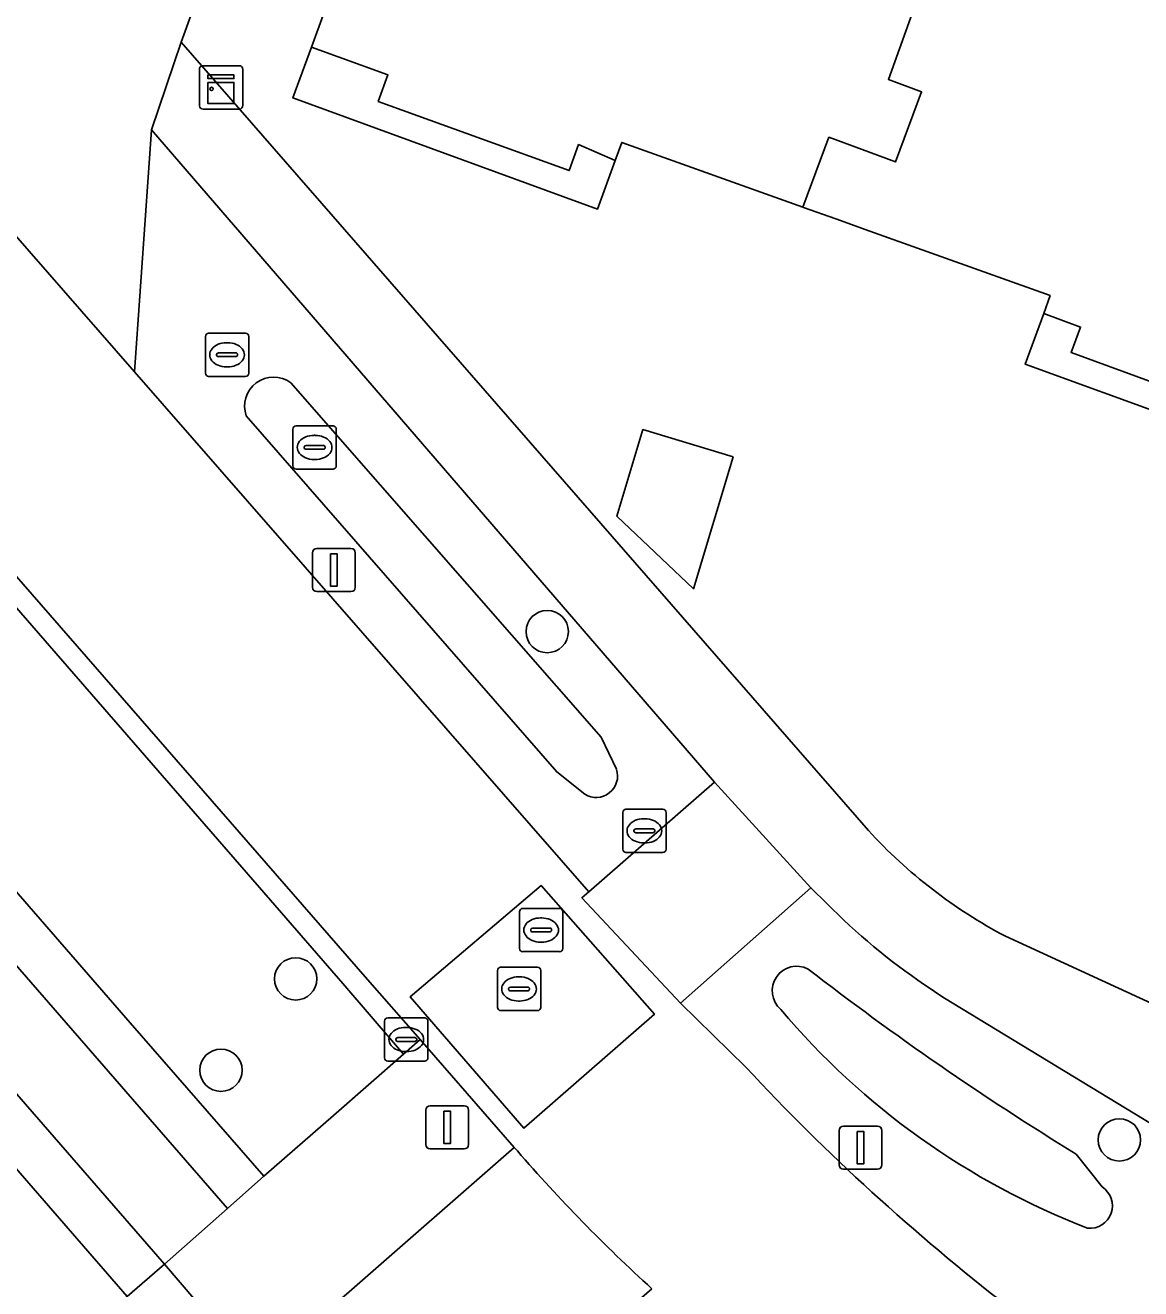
# Model space of a CAD drawing. Extents: x 155887 to 156869, y 383880 to 384678.
# Drawn here: x 156699.23 to 156725.01, y 384052.04 to 384081.24 of the extents above; entities that cross this region are included whole.
import ezdxf

# ---------------------------------------------------------------- set-up
doc = ezdxf.new("R2010")
doc.units = 0
for name, color, linetype in [('IMGEO_Boom', 7, 'Continuous'), ('IMGEO_Erf', 7, 'Continuous'), ('IMGEO_Greppel_droge_sloot', 7, 'Continuous'), ('IMGEO_Groenvoorziening', 7, 'Continuous'), ('IMGEO_Haag', 7, 'Continuous'), ('IMGEO_Kast', 7, 'Continuous'), ('IMGEO_Kolk', 7, 'Continuous'), ('IMGEO_Lichtmast', 7, 'Continuous'), ('IMGEO_Pand', 7, 'Continuous'), ('IMGEO_Pand_overbouw', 7, 'Continuous'), ('IMGEO_Parkeervlak_open', 7, 'Continuous'), ('IMGEO_Rijbaan_lokaal_gesloten', 7, 'Continuous'), ('IMGEO_Rijbaan_lokaal_open', 7, 'Continuous'), ('IMGEO_Rioolput', 7, 'Continuous'), ('IMGEO_Voetpad_open', 7, 'Continuous')]:
    doc.layers.add(name, color=color, linetype=linetype)

msp = doc.modelspace()

# ---------------------------------------------------------------- linework, layer by layer
at = {"layer": 'IMGEO_Boom'}
for centre in [(156711.295, 384067.228), (156705.483, 384059.201), (156703.756, 384057.09), (156724.516, 384055.479)]:
    msp.add_circle(centre, 0.489, dxfattribs=at)
at = {"layer": 'IMGEO_Erf'}
for points in [[(156785.484, 384217.152), (156762.028, 384244.15), (156702.835, 384080.846), (156718.715, 384062.632)], [(156721.885, 384060.186), (156727.592, 384057.564), (156727.82, 384058.123), (156737.823, 384085.568), (156752.766, 384127.202), (156785.484, 384217.152)], [(156698.108, 384055.866), (156699.314, 384054.479), (156701.592, 384051.857), (156702.45, 384052.606), (156666.669, 384093.809)], [(156730.867, 384083.223), (156729.87, 384080.482), (156729.131, 384078.45), (156731.789, 384077.478), (156729.818, 384072.063), (156728.017, 384072.671), (156727.798, 384072.07), (156723.398, 384073.674), (156723.619, 384074.263), (156722.767, 384074.581), (156722.916, 384074.994), (156718.751, 384076.482), (156717.963, 384076.763), (156717.216, 384077.03), (156717.202, 384077.035), (156713.016, 384078.531), (156712.866, 384078.117), (156712.02, 384078.484), (156711.803, 384077.882), (156707.39, 384079.479), (156707.614, 384080.095), (156705.847, 384080.737), (156708.576, 384088.222)]]:
    msp.add_lwpolyline(points, dxfattribs=at)
msp.add_lwpolyline([(156715.594, 384071.265), (156714.676, 384068.216), (156712.903, 384069.896), (156713.505, 384071.894)], close=True, dxfattribs=at)
msp.add_arc((156727.315, 384070.5), 11.656, 222.4557, 242.2362, dxfattribs=at)
at = {"layer": 'IMGEO_Greppel_droge_sloot'}
for points in [[(156712.897, 384064.044), (156712.544, 384064.789), (156705.368, 384072.977)], [(156704.342, 384072.215), (156711.516, 384063.985), (156712.161, 384063.467)], [(156724.115, 384054.392), (156723.52, 384055.149)]]:
    msp.add_lwpolyline(points, dxfattribs=at)
for centre, radius, start, end in [((156704.972, 384072.438), 0.669, 53.7207, 199.4811), ((156712.423, 384063.891), 0.498, 238.3504, 17.8402), ((156717.06, 384058.926), 0.567, 62.3921, 229.3817), ((156759.755, 384114.24), 69.316, 232.25466, 238.48302), ((156730.124, 384069.834), 17.579, 220.1659, 248.8475), ((156723.835, 384053.956), 0.519, 264.0516, 57.2825)]:
    msp.add_arc(centre, radius, start, end, dxfattribs=at)
at = {"layer": 'IMGEO_Groenvoorziening'}
for points in [[(156702.148, 384078.82), (156701.762, 384073.232), (156712.256, 384061.212), (156715.158, 384063.746)], [(156693.531, 384067.538), (156693.363, 384067.725), (156692.513, 384066.999), (156703.906, 384053.898), (156704.744, 384054.644), (156701.662, 384058.188)]]:
    msp.add_lwpolyline(points, close=True, dxfattribs=at)
for points in [[(156705.368, 384072.977), (156712.544, 384064.789)], [(156712.161, 384063.467), (156711.516, 384063.985), (156704.342, 384072.215)], [(156712.544, 384064.789), (156712.897, 384064.044)], [(156718.143, 384060.562), (156717.388, 384061.306), (156714.376, 384058.642), (156715.884, 384057.159)], [(156726.657, 384054.995), (156720.477, 384058.759)], [(156723.52, 384055.149), (156724.115, 384054.392)]]:
    msp.add_lwpolyline(points, dxfattribs=at)
for centre, radius, start, end in [((156704.972, 384072.438), 0.669, 53.7207, 199.4811), ((156712.423, 384063.891), 0.498, 238.3504, 17.8402), ((156728.949, 384072.139), 15.837, 226.9713, 237.657), ((156717.06, 384058.926), 0.567, 62.3921, 229.3817), ((156759.755, 384114.24), 69.316, 232.25466, 238.48302), ((156730.124, 384069.834), 17.579, 220.1659, 248.8475), ((156752.969, 384091.689), 50.671, 222.9572, 232.2349), ((156723.835, 384053.956), 0.519, 264.0516, 57.2825)]:
    msp.add_arc(centre, radius, start, end, dxfattribs=at)
at = {"layer": 'IMGEO_Haag'}
msp.add_lwpolyline([(156701.662, 384058.188), (156693.531, 384067.538), (156693.363, 384067.725), (156692.513, 384066.999), (156703.906, 384053.898), (156704.744, 384054.644)], close=True, dxfattribs=at)
at = {"layer": 'IMGEO_Kast'}
for p, q in [((156703.26, 384079.379), (156703.26, 384080.22)), ((156703.26, 384080.22), (156703.26, 384079.379)), ((156703.335, 384080.304), (156704.176, 384080.304)), ((156704.176, 384080.304), (156703.335, 384080.304)), ((156704.26, 384080.229), (156704.26, 384079.388)), ((156704.26, 384079.388), (156704.26, 384080.229)), ((156704.185, 384079.304), (156703.344, 384079.304)), ((156703.344, 384079.304), (156704.185, 384079.304))]:
    msp.add_line(p, q, dxfattribs=at)
for points in [[(156703.455, 384080.094), (156704.055, 384080.094), (156704.055, 384080.009), (156703.455, 384080.009), (156703.455, 384080.094)], [(156703.455, 384079.919), (156704.055, 384079.919), (156704.055, 384079.43), (156703.455, 384079.43), (156703.455, 384079.919)]]:
    msp.add_lwpolyline(points, dxfattribs=at)
msp.add_circle((156703.539, 384079.768), 0.0377, dxfattribs=at)
for centre, start, end in [((156703.338, 384080.226), 92.4484, 184.2845), ((156703.338, 384080.226), 92.4484, 184.2845), ((156704.182, 384080.226), 2.4484, 94.2845), ((156704.182, 384080.226), 2.4484, 94.2845), ((156703.338, 384079.382), 182.4484, 274.2845), ((156703.338, 384079.382), 182.4484, 274.2845), ((156704.182, 384079.382), 272.4484, 4.2845), ((156704.182, 384079.382), 272.4484, 4.2845)]:
    msp.add_arc(centre, 0.0779, start, end, dxfattribs=at)
at = {"layer": 'IMGEO_Kolk'}
for p, q in [((156705.42, 384071.057), (156705.42, 384071.909)), ((156705.495, 384071.983), (156706.347, 384071.983)), ((156706.421, 384071.909), (156706.421, 384071.057)), ((156705.908, 384071.763), (156705.933, 384071.763)), ((156705.679, 384071.477), (156705.679, 384071.489)), ((156706.117, 384071.44), (156705.719, 384071.44)), ((156705.722, 384071.526), (156706.12, 384071.526)), ((156706.163, 384071.489), (156706.163, 384071.477)), ((156706.347, 384070.983), (156705.495, 384070.983)), ((156705.931, 384071.203), (156705.906, 384071.203)), ((156707.538, 384057.374), (156707.538, 384058.226)), ((156707.613, 384058.3), (156708.465, 384058.3)), ((156708.539, 384058.226), (156708.539, 384057.374)), ((156707.84, 384057.843), (156708.238, 384057.843)), ((156708.026, 384058.08), (156708.051, 384058.08)), ((156707.797, 384057.794), (156707.797, 384057.806)), ((156708.235, 384057.757), (156707.837, 384057.757)), ((156708.281, 384057.806), (156708.281, 384057.794)), ((156708.465, 384057.3), (156707.613, 384057.3)), ((156708.049, 384057.52), (156708.024, 384057.52))]:
    msp.add_line(p, q, dxfattribs=at)
for points in [[(156705.42, 384071.057), (156705.42, 384071.909)], [(156705.495, 384071.983), (156706.347, 384071.983)], [(156706.421, 384071.909), (156706.421, 384071.057)], [(156706.347, 384070.983), (156705.495, 384070.983)], [(156707.538, 384057.374), (156707.538, 384058.226)], [(156707.613, 384058.3), (156708.465, 384058.3)], [(156708.539, 384058.226), (156708.539, 384057.374)], [(156708.465, 384057.3), (156707.613, 384057.3)]]:
    msp.add_lwpolyline(points, dxfattribs=at)
for centre, radius, start, end in [((156705.497, 384071.907), 0.0765, 91.552, 178.448), ((156705.497, 384071.907), 0.0765, 91.552, 178.448), ((156706.345, 384071.907), 0.0765, 1.552, 88.448), ((156706.345, 384071.907), 0.0765, 1.552, 88.448), ((156705.719, 384071.486), 0.0403, 85.8775, 175.7526), ((156705.716, 384071.476), 0.0366, 178.938, 274.7102), ((156706.12, 384071.483), 0.043, 264.8664, 352.4533), ((156706.124, 384071.488), 0.0386, 1.7309, 96.639), ((156705.497, 384071.059), 0.0765, 181.552, 268.448), ((156705.497, 384071.059), 0.0765, 181.552, 268.448), ((156706.345, 384071.059), 0.0765, 271.552, 358.448), ((156706.345, 384071.059), 0.0765, 271.552, 358.448), ((156707.615, 384058.224), 0.0765, 91.552, 178.448), ((156707.615, 384058.224), 0.0765, 91.552, 178.448), ((156708.463, 384058.224), 0.0765, 1.552, 88.448), ((156708.463, 384058.224), 0.0765, 1.552, 88.448), ((156707.837, 384057.803), 0.0403, 85.8775, 175.7526), ((156708.242, 384057.805), 0.0386, 1.7309, 96.639), ((156707.834, 384057.793), 0.0366, 178.938, 274.7102), ((156708.238, 384057.8), 0.043, 264.8664, 352.4533), ((156707.615, 384057.376), 0.0765, 181.552, 268.448), ((156707.615, 384057.376), 0.0765, 181.552, 268.448), ((156708.463, 384057.376), 0.0765, 271.552, 358.448), ((156708.463, 384057.376), 0.0765, 271.552, 358.448)]:
    msp.add_arc(centre, radius, start, end, dxfattribs=at)
for centre, major_axis, ratio, start_param, end_param in [((156705.907, 384071.483), (-0.387, 0.002), 0.722429, 4.712389, 7.853982), ((156705.932, 384071.483), (-0.39, 0.002), 0.717154, 1.570796, 4.712389), ((156708.025, 384057.8), (-0.387, 0.002), 0.722429, 4.712389, 7.853982), ((156708.05, 384057.8), (-0.39, 0.002), 0.717154, 1.570796, 4.712389)]:
    msp.add_ellipse(centre, major_axis=major_axis, ratio=ratio, start_param=start_param, end_param=end_param, dxfattribs=at)
at = {"layer": 'IMGEO_Lichtmast'}
for p, q in [((156705.871, 384068.25), (156705.871, 384069.05)), ((156705.871, 384069.05), (156705.871, 384068.25)), ((156705.971, 384069.15), (156706.761, 384069.15)), ((156706.761, 384069.15), (156705.971, 384069.15)), ((156706.861, 384069.05), (156706.861, 384068.25)), ((156706.861, 384068.25), (156706.861, 384069.05)), ((156706.761, 384068.15), (156705.971, 384068.15)), ((156705.971, 384068.15), (156706.761, 384068.15)), ((156708.489, 384055.37), (156708.489, 384056.17)), ((156708.489, 384056.17), (156708.489, 384055.37)), ((156708.589, 384056.27), (156709.379, 384056.27)), ((156709.379, 384056.27), (156708.589, 384056.27)), ((156709.479, 384056.17), (156709.479, 384055.37)), ((156709.479, 384055.37), (156709.479, 384056.17)), ((156718.139, 384055.8), (156718.929, 384055.8)), ((156718.929, 384055.8), (156718.139, 384055.8)), ((156718.039, 384054.9), (156718.039, 384055.7)), ((156718.039, 384055.7), (156718.039, 384054.9)), ((156719.029, 384055.7), (156719.029, 384054.9)), ((156719.029, 384054.9), (156719.029, 384055.7)), ((156709.379, 384055.27), (156708.589, 384055.27)), ((156708.589, 384055.27), (156709.379, 384055.27)), ((156718.929, 384054.8), (156718.139, 384054.8)), ((156718.139, 384054.8), (156718.929, 384054.8))]:
    msp.add_line(p, q, dxfattribs=at)
for points in [[(156706.291, 384069.025), (156706.441, 384069.025), (156706.441, 384068.275), (156706.291, 384068.275), (156706.291, 384069.025)], [(156708.909, 384056.145), (156709.059, 384056.145), (156709.059, 384055.395), (156708.909, 384055.395), (156708.909, 384056.145)], [(156718.459, 384055.675), (156718.609, 384055.675), (156718.609, 384054.925), (156718.459, 384054.925), (156718.459, 384055.675)]]:
    msp.add_lwpolyline(points, dxfattribs=at)
for centre, start, end in [((156705.971, 384069.05), 90, 180), ((156705.971, 384069.05), 90, 180), ((156706.761, 384069.05), 0, 90), ((156706.761, 384069.05), 360, 90), ((156705.971, 384068.25), 180, 270), ((156705.971, 384068.25), 180, 270), ((156706.761, 384068.25), 270, 0), ((156706.761, 384068.25), 270, 0), ((156708.589, 384056.17), 90, 180), ((156708.589, 384056.17), 90, 180), ((156709.379, 384056.17), 0, 90), ((156709.379, 384056.17), 360, 90), ((156718.139, 384055.7), 90, 180), ((156718.139, 384055.7), 90, 180), ((156718.929, 384055.7), 0, 90), ((156718.929, 384055.7), 360, 90), ((156708.589, 384055.37), 180, 270), ((156708.589, 384055.37), 180, 270), ((156709.379, 384055.37), 270, 0), ((156709.379, 384055.37), 270, 0), ((156718.139, 384054.9), 180, 270), ((156718.139, 384054.9), 180, 270), ((156718.929, 384054.9), 270, 0), ((156718.929, 384054.9), 270, 0)]:
    msp.add_arc(centre, 0.1, start, end, dxfattribs=at)
at = {"layer": 'IMGEO_Pand'}
for points in [[(156721.62, 384086.806), (156712.291, 384090.192), (156712.218, 384089.991), (156711.226, 384087.26), (156708.576, 384088.222), (156705.847, 384080.737), (156707.614, 384080.095), (156707.39, 384079.479), (156711.803, 384077.882), (156712.02, 384078.484), (156712.866, 384078.117), (156713.016, 384078.531), (156717.202, 384077.035), (156717.805, 384078.653), (156719.342, 384078.08), (156719.947, 384079.701), (156719.179, 384079.987)], [(156729.131, 384078.45), (156729.87, 384080.482), (156730.867, 384083.223), (156730.94, 384083.424), (156721.62, 384086.806), (156719.179, 384079.987), (156719.947, 384079.701), (156719.342, 384078.08), (156717.805, 384078.653), (156717.202, 384077.035), (156717.216, 384077.03), (156717.963, 384076.763), (156718.751, 384076.482), (156722.916, 384074.994), (156722.767, 384074.581), (156723.619, 384074.263), (156723.398, 384073.674), (156727.798, 384072.07), (156728.017, 384072.671), (156729.818, 384072.063), (156731.789, 384077.478)], [(156715.594, 384071.265), (156713.505, 384071.894), (156712.903, 384069.896), (156714.676, 384068.216)], [(156690.262, 384050.338), (156694.362, 384045.615), (156701.592, 384051.857), (156699.314, 384054.479), (156698.108, 384055.866), (156697.474, 384056.596)]]:
    msp.add_lwpolyline(points, close=True, dxfattribs=at)
at = {"layer": 'IMGEO_Pand_overbouw'}
for points in [[(156705.847, 384080.737), (156705.421, 384079.562), (156712.454, 384076.99), (156712.866, 384078.117), (156712.02, 384078.484), (156711.803, 384077.882), (156707.39, 384079.479), (156707.614, 384080.095)], [(156722.767, 384074.581), (156722.341, 384073.407), (156729.377, 384070.85), (156729.818, 384072.063), (156728.017, 384072.671), (156727.798, 384072.07), (156723.398, 384073.674), (156723.619, 384074.263)]]:
    msp.add_lwpolyline(points, close=True, dxfattribs=at)
at = {"layer": 'IMGEO_Parkeervlak_open'}
msp.add_lwpolyline([(156696.778, 384070.365), (156693.531, 384067.538), (156701.662, 384058.188), (156704.744, 384054.644), (156706.357, 384056.045), (156707.975, 384057.462), (156706.573, 384059.093), (156704.9, 384061.019)], close=True, dxfattribs=at)
at = {"layer": 'IMGEO_Rijbaan_lokaal_gesloten'}
msp.add_lwpolyline([(156696.778, 384070.365), (156704.9, 384061.019), (156706.573, 384059.093), (156707.975, 384057.462), (156708.358, 384057.797), (156707.089, 384059.25), (156688.102, 384081.041)], dxfattribs=at)
at = {"layer": 'IMGEO_Rijbaan_lokaal_open'}
msp.add_lwpolyline([(156760.882, 384256.094), (156758.942, 384250.73), (156758.21, 384248.7), (156748.746, 384222.717), (156698.981, 384085.572), (156698.866, 384085.52), (156696.881, 384084.965), (156696.693, 384084.921), (156691.649, 384084.815), (156701.762, 384073.232), (156702.148, 384078.82), (156702.835, 384080.846), (156762.028, 384244.15)], dxfattribs=at)
msp.add_lwpolyline([(156710.758, 384055.75), (156713.772, 384058.385), (156711.152, 384061.362), (156708.131, 384058.789)], close=True, dxfattribs=at)
at = {"layer": 'IMGEO_Rioolput'}
for p, q in [((156703.397, 384073.198), (156703.397, 384074.05)), ((156703.472, 384074.124), (156704.324, 384074.124)), ((156703.885, 384073.904), (156703.91, 384073.904)), ((156704.398, 384074.05), (156704.398, 384073.198)), ((156703.656, 384073.618), (156703.656, 384073.63)), ((156703.699, 384073.667), (156704.097, 384073.667)), ((156704.14, 384073.63), (156704.14, 384073.618)), ((156704.094, 384073.581), (156703.696, 384073.581)), ((156703.908, 384073.344), (156703.883, 384073.344)), ((156704.324, 384073.124), (156703.472, 384073.124)), ((156713.115, 384063.122), (156713.967, 384063.122)), ((156713.04, 384062.196), (156713.04, 384063.048)), ((156713.528, 384062.902), (156713.553, 384062.902)), ((156714.041, 384063.048), (156714.041, 384062.196)), ((156713.299, 384062.616), (156713.299, 384062.628)), ((156713.737, 384062.579), (156713.339, 384062.579)), ((156713.342, 384062.665), (156713.74, 384062.665)), ((156713.783, 384062.628), (156713.783, 384062.616)), ((156713.551, 384062.342), (156713.526, 384062.342)), ((156713.967, 384062.122), (156713.115, 384062.122)), ((156710.654, 384059.904), (156710.654, 384060.756)), ((156710.729, 384060.83), (156711.581, 384060.83)), ((156711.655, 384060.756), (156711.655, 384059.904)), ((156711.142, 384060.61), (156711.167, 384060.61)), ((156710.913, 384060.324), (156710.913, 384060.336)), ((156711.351, 384060.287), (156710.953, 384060.287)), ((156710.956, 384060.373), (156711.354, 384060.373)), ((156711.397, 384060.336), (156711.397, 384060.324)), ((156711.165, 384060.05), (156711.14, 384060.05)), ((156711.581, 384059.83), (156710.729, 384059.83)), ((156710.144, 384058.542), (156710.144, 384059.394)), ((156710.219, 384059.468), (156711.071, 384059.468)), ((156711.145, 384059.394), (156711.145, 384058.542)), ((156710.446, 384059.011), (156710.844, 384059.011)), ((156710.632, 384059.248), (156710.657, 384059.248)), ((156710.403, 384058.962), (156710.403, 384058.974)), ((156710.841, 384058.925), (156710.443, 384058.925)), ((156710.887, 384058.974), (156710.887, 384058.962)), ((156711.071, 384058.468), (156710.219, 384058.468)), ((156710.655, 384058.688), (156710.63, 384058.688))]:
    msp.add_line(p, q, dxfattribs=at)
for points in [[(156703.397, 384073.198), (156703.397, 384074.05)], [(156703.472, 384074.124), (156704.324, 384074.124)], [(156704.398, 384074.05), (156704.398, 384073.198)], [(156704.324, 384073.124), (156703.472, 384073.124)], [(156713.115, 384063.122), (156713.967, 384063.122)], [(156713.04, 384062.196), (156713.04, 384063.048)], [(156714.041, 384063.048), (156714.041, 384062.196)], [(156713.967, 384062.122), (156713.115, 384062.122)], [(156710.654, 384059.904), (156710.654, 384060.756)], [(156710.729, 384060.83), (156711.581, 384060.83)], [(156711.655, 384060.756), (156711.655, 384059.904)], [(156711.581, 384059.83), (156710.729, 384059.83)], [(156710.144, 384058.542), (156710.144, 384059.394)], [(156710.219, 384059.468), (156711.071, 384059.468)], [(156711.145, 384059.394), (156711.145, 384058.542)], [(156711.071, 384058.468), (156710.219, 384058.468)]]:
    msp.add_lwpolyline(points, dxfattribs=at)
for centre, radius, start, end in [((156703.474, 384074.048), 0.0765, 91.552, 178.448), ((156703.474, 384074.048), 0.0765, 91.552, 178.448), ((156704.322, 384074.048), 0.0765, 1.552, 88.448), ((156704.322, 384074.048), 0.0765, 1.552, 88.448), ((156703.696, 384073.627), 0.0403, 85.8775, 175.7526), ((156703.693, 384073.617), 0.0366, 178.938, 274.7102), ((156704.097, 384073.624), 0.043, 264.8664, 352.4533), ((156704.101, 384073.629), 0.0386, 1.7309, 96.639), ((156703.474, 384073.2), 0.0765, 181.552, 268.448), ((156703.474, 384073.2), 0.0765, 181.552, 268.448), ((156704.322, 384073.2), 0.0765, 271.552, 358.448), ((156704.322, 384073.2), 0.0765, 271.552, 358.448), ((156713.117, 384063.046), 0.0765, 91.552, 178.448), ((156713.117, 384063.046), 0.0765, 91.552, 178.448), ((156713.965, 384063.046), 0.0765, 1.552, 88.448), ((156713.965, 384063.046), 0.0765, 1.552, 88.448), ((156713.339, 384062.625), 0.0403, 85.8775, 175.7526), ((156713.336, 384062.615), 0.0366, 178.938, 274.7102), ((156713.74, 384062.622), 0.043, 264.8664, 352.4533), ((156713.744, 384062.627), 0.0386, 1.7309, 96.639), ((156713.117, 384062.198), 0.0765, 181.552, 268.448), ((156713.117, 384062.198), 0.0765, 181.552, 268.448), ((156713.965, 384062.198), 0.0765, 271.552, 358.448), ((156713.965, 384062.198), 0.0765, 271.552, 358.448), ((156710.731, 384060.754), 0.0765, 91.552, 178.448), ((156710.731, 384060.754), 0.0765, 91.552, 178.448), ((156711.579, 384060.754), 0.0765, 1.552, 88.448), ((156711.579, 384060.754), 0.0765, 1.552, 88.448), ((156710.953, 384060.333), 0.0403, 85.8775, 175.7526), ((156710.95, 384060.323), 0.0366, 178.938, 274.7102), ((156711.354, 384060.33), 0.043, 264.8664, 352.4533), ((156711.358, 384060.335), 0.0386, 1.7309, 96.639), ((156710.731, 384059.906), 0.0765, 181.552, 268.448), ((156710.731, 384059.906), 0.0765, 181.552, 268.448), ((156711.579, 384059.906), 0.0765, 271.552, 358.448), ((156711.579, 384059.906), 0.0765, 271.552, 358.448), ((156710.221, 384059.392), 0.0765, 91.552, 178.448), ((156710.221, 384059.392), 0.0765, 91.552, 178.448), ((156711.069, 384059.392), 0.0765, 1.552, 88.448), ((156711.069, 384059.392), 0.0765, 1.552, 88.448), ((156710.443, 384058.971), 0.0403, 85.8775, 175.7526), ((156710.848, 384058.973), 0.0386, 1.7309, 96.639), ((156710.44, 384058.961), 0.0366, 178.938, 274.7102), ((156710.844, 384058.968), 0.043, 264.8664, 352.4533), ((156710.221, 384058.544), 0.0765, 181.552, 268.448), ((156710.221, 384058.544), 0.0765, 181.552, 268.448), ((156711.069, 384058.544), 0.0765, 271.552, 358.448), ((156711.069, 384058.544), 0.0765, 271.552, 358.448)]:
    msp.add_arc(centre, radius, start, end, dxfattribs=at)
for centre, major_axis, ratio, start_param, end_param in [((156703.884, 384073.624), (-0.387, 0.002), 0.722429, 4.712389, 7.853982), ((156703.909, 384073.624), (-0.39, 0.002), 0.717154, 1.570796, 4.712389), ((156713.527, 384062.622), (-0.387, 0.002), 0.722429, 4.712389, 7.853982), ((156713.552, 384062.622), (-0.39, 0.002), 0.717154, 1.570796, 4.712389), ((156711.141, 384060.33), (-0.387, 0.002), 0.722429, 4.712389, 7.853982), ((156711.166, 384060.33), (-0.39, 0.002), 0.717154, 1.570796, 4.712389), ((156710.631, 384058.968), (-0.387, 0.002), 0.722429, 4.712389, 7.853982), ((156710.656, 384058.968), (-0.39, 0.002), 0.717154, 1.570796, 4.712389)]:
    msp.add_ellipse(centre, major_axis=major_axis, ratio=ratio, start_param=start_param, end_param=end_param, dxfattribs=at)
at = {"layer": 'IMGEO_Voetpad_open'}
for points in [[(156715.884, 384057.159), (156714.376, 384058.642), (156712.098, 384061.075), (156712.256, 384061.212), (156701.762, 384073.232), (156691.649, 384084.815), (156674.809, 384104.102), (156664.299, 384116.202), (156638.481, 384145.993)], [(156634.612, 384142.629), (156662.154, 384110.91), (156680.796, 384089.479), (156688.102, 384081.041), (156707.089, 384059.25), (156708.358, 384057.797), (156710.535, 384055.305), (156710.605, 384055.225)], [(156666.669, 384093.809), (156702.45, 384052.606), (156703.906, 384053.898), (156692.513, 384066.999)], [(156718.715, 384062.632), (156702.835, 384080.846), (156702.148, 384078.82), (156715.158, 384063.746), (156717.388, 384061.306), (156718.143, 384060.562)], [(156720.477, 384058.759), (156726.657, 384054.995), (156727.592, 384057.564), (156721.885, 384060.186)], [(156710.605, 384055.225), (156710.535, 384055.305), (156706.721, 384051.971), (156704.577, 384050.119), (156716.531, 384036.364), (156718.434, 384034.174), (156718.881, 384033.659), (156719.633, 384035.754), (156709.035, 384047.988), (156713.711, 384052.04)], [(156662.126, 384013.26), (156703.764, 384049.407), (156704.577, 384050.119), (156702.45, 384052.606), (156701.592, 384051.857), (156694.362, 384045.615)]]:
    msp.add_lwpolyline(points, dxfattribs=at)
for points in [[(156717.388, 384061.306), (156715.158, 384063.746), (156712.256, 384061.212), (156712.098, 384061.075), (156714.376, 384058.642)], [(156711.152, 384061.362), (156713.772, 384058.385), (156710.758, 384055.75), (156708.131, 384058.789)], [(156710.535, 384055.305), (156708.358, 384057.797), (156707.975, 384057.462), (156706.357, 384056.045), (156704.744, 384054.644), (156703.906, 384053.898), (156702.45, 384052.606), (156704.577, 384050.119), (156706.721, 384051.971)]]:
    msp.add_lwpolyline(points, close=True, dxfattribs=at)
for centre, radius, start, end in [((156727.315, 384070.5), 11.656, 222.4557, 242.2362), ((156728.949, 384072.139), 15.837, 226.9713, 237.657), ((156752.969, 384091.689), 50.671, 222.9572, 232.2349), ((156739.21, 384080.014), 37.851, 220.9116, 227.6495), ((156739.21, 384080.014), 37.851, 220.9116, 227.6495)]:
    msp.add_arc(centre, radius, start, end, dxfattribs=at)

doc.saveas('drawing.dxf')
